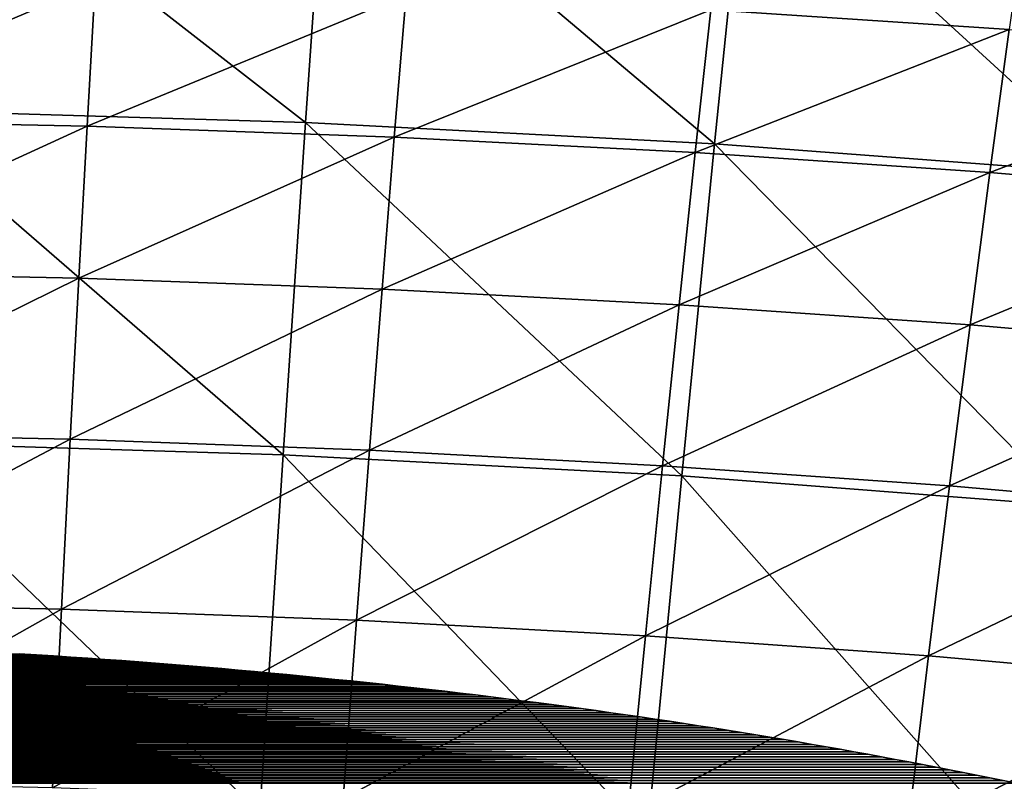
# Model space of a CAD drawing. Header units: millimetres. Extents: x -300 to 300, y -500 to 500.
# Tile 885 of 988: x 15 to 41, y 436 to 456. Entities that reach past the tile are written whole.
import ezdxf

# ---------------------------------------------------------------- set-up
doc = ezdxf.new("R2010")
doc.units = ezdxf.units.MM
doc.header["$LTSCALE"] = 81.481481
for name, color, linetype in [('19', 7, 'CONTINUOUS'), ('2', 7, 'CONTINUOUS'), ('21', 7, 'CONTINUOUS'), ('5', 7, 'CONTINUOUS'), ('6', 7, 'CONTINUOUS')]:
    doc.layers.add(name, color=color, linetype=linetype)

msp = doc.modelspace()

# ---------------------------------------------------------------- linework, layer by layer
at = {"layer": '19', "color": 7, "linetype": 'CONTINUOUS'}
for points in [[(22.361, 453.505, 51.008), (11.613, 461.863, 47.75), (11.328, 453.836, 51.03), (22.361, 453.505, 51.008)], [(22.921, 461.532, 47.729), (11.613, 461.863, 47.75), (22.361, 453.505, 51.008), (22.921, 461.532, 47.729)], [(33.101, 452.947, 50.973), (22.921, 461.532, 47.729), (22.361, 453.505, 51.008), (33.101, 452.947, 50.973)], [(33.927, 460.974, 47.695), (22.921, 461.532, 47.729), (33.101, 452.947, 50.973), (33.927, 460.974, 47.695)], [(43.553, 452.157, 50.925), (33.927, 460.974, 47.695), (33.101, 452.947, 50.973), (43.553, 452.157, 50.925)], [(44.635, 460.184, 47.648), (33.927, 460.974, 47.695), (43.553, 452.157, 50.925), (44.635, 460.184, 47.648)], [(21.776, 444.788, 54.038), (11.328, 453.836, 51.03), (11.03, 445.118, 54.06), (21.776, 444.788, 54.038)], [(22.361, 453.505, 51.008), (11.328, 453.836, 51.03), (21.776, 444.788, 54.038), (22.361, 453.505, 51.008)], [(32.239, 444.231, 54.002), (22.361, 453.505, 51.008), (21.776, 444.788, 54.038), (32.239, 444.231, 54.002)], [(33.101, 452.947, 50.973), (22.361, 453.505, 51.008), (32.239, 444.231, 54.002), (33.101, 452.947, 50.973)], [(42.424, 443.444, 53.953), (33.101, 452.947, 50.973), (32.239, 444.231, 54.002), (42.424, 443.444, 53.953)], [(43.553, 452.157, 50.925), (33.101, 452.947, 50.973), (42.424, 443.444, 53.953), (43.553, 452.157, 50.925)], [(21.168, 435.399, 56.828), (11.03, 445.118, 54.06), (10.721, 435.727, 56.85), (21.168, 435.399, 56.828)], [(21.776, 444.788, 54.038), (11.03, 445.118, 54.06), (21.168, 435.399, 56.828), (21.776, 444.788, 54.038)], [(31.342, 434.846, 56.792), (21.776, 444.788, 54.038), (21.168, 435.399, 56.828), (31.342, 434.846, 56.792)], [(32.239, 444.231, 54.002), (21.776, 444.788, 54.038), (31.342, 434.846, 56.792), (32.239, 444.231, 54.002)], [(41.248, 434.065, 56.742), (32.239, 444.231, 54.002), (31.342, 434.846, 56.792), (41.248, 434.065, 56.742)], [(42.424, 443.444, 53.953), (32.239, 444.231, 54.002), (41.248, 434.065, 56.742), (42.424, 443.444, 53.953)]]:
    msp.add_3dface(points, dxfattribs=at)
at = {"layer": '2', "color": 7, "linetype": 'CONTINUOUS'}
for points in [[(14.842, 439.564, 16), (15.297, 439.536, 16), (14.842, 439.564, 11), (14.842, 439.564, 16)], [(14.842, 439.564, 11), (15.297, 439.536, 16), (15.297, 439.536, 11), (14.842, 439.564, 11)], [(15.297, 439.536, 16), (15.75, 439.507, 16), (15.297, 439.536, 11), (15.297, 439.536, 16)], [(15.297, 439.536, 11), (15.75, 439.507, 16), (15.75, 439.507, 11), (15.297, 439.536, 11)], [(15.75, 439.507, 16), (16.201, 439.477, 16), (15.75, 439.507, 11), (15.75, 439.507, 16)], [(15.75, 439.507, 11), (16.201, 439.477, 16), (16.201, 439.477, 11), (15.75, 439.507, 11)], [(16.201, 439.477, 16), (16.65, 439.446, 16), (16.201, 439.477, 11), (16.201, 439.477, 16)], [(16.201, 439.477, 11), (16.65, 439.446, 16), (16.65, 439.446, 11), (16.201, 439.477, 11)], [(16.65, 439.446, 16), (17.097, 439.415, 16), (16.65, 439.446, 11), (16.65, 439.446, 16)], [(16.65, 439.446, 11), (17.097, 439.415, 16), (17.097, 439.415, 11), (16.65, 439.446, 11)], [(17.097, 439.415, 16), (17.542, 439.383, 16), (17.097, 439.415, 11), (17.097, 439.415, 16)], [(17.097, 439.415, 11), (17.542, 439.383, 16), (17.542, 439.383, 11), (17.097, 439.415, 11)], [(17.542, 439.383, 16), (17.984, 439.35, 16), (17.542, 439.383, 11), (17.542, 439.383, 16)], [(17.542, 439.383, 11), (17.984, 439.35, 16), (17.984, 439.35, 11), (17.542, 439.383, 11)], [(17.984, 439.35, 16), (18.425, 439.316, 16), (17.984, 439.35, 11), (17.984, 439.35, 16)], [(17.984, 439.35, 11), (18.425, 439.316, 16), (18.424, 439.316, 11), (17.984, 439.35, 11)], [(18.425, 439.316, 16), (18.863, 439.281, 16), (18.424, 439.316, 11), (18.425, 439.316, 16)], [(18.424, 439.316, 11), (18.863, 439.281, 16), (18.863, 439.281, 11), (18.424, 439.316, 11)], [(18.863, 439.281, 16), (19.299, 439.246, 16), (18.863, 439.281, 11), (18.863, 439.281, 16)], [(18.863, 439.281, 11), (19.299, 439.246, 16), (19.299, 439.246, 11), (18.863, 439.281, 11)], [(19.299, 439.246, 16), (19.733, 439.21, 16), (19.299, 439.246, 11), (19.299, 439.246, 16)], [(19.299, 439.246, 11), (19.733, 439.21, 16), (19.734, 439.21, 11), (19.299, 439.246, 11)], [(19.733, 439.21, 16), (20.165, 439.173, 16), (19.734, 439.21, 11), (19.733, 439.21, 16)], [(19.734, 439.21, 11), (20.165, 439.173, 16), (20.166, 439.173, 11), (19.734, 439.21, 11)], [(20.165, 439.173, 16), (20.595, 439.135, 16), (20.166, 439.173, 11), (20.165, 439.173, 16)], [(20.166, 439.173, 11), (20.595, 439.135, 16), (20.596, 439.135, 11), (20.166, 439.173, 11)], [(20.595, 439.135, 16), (21.024, 439.097, 16), (20.596, 439.135, 11), (20.595, 439.135, 16)], [(20.596, 439.135, 11), (21.024, 439.097, 16), (21.024, 439.097, 11), (20.596, 439.135, 11)], [(21.024, 439.097, 16), (21.45, 439.057, 16), (21.024, 439.097, 11), (21.024, 439.097, 16)], [(21.024, 439.097, 11), (21.45, 439.057, 16), (21.451, 439.057, 11), (21.024, 439.097, 11)], [(21.45, 439.057, 16), (21.874, 439.018, 16), (21.451, 439.057, 11), (21.45, 439.057, 16)], [(21.451, 439.057, 11), (21.874, 439.018, 16), (21.875, 439.017, 11), (21.451, 439.057, 11)], [(21.874, 439.018, 16), (22.297, 438.977, 16), (21.875, 439.017, 11), (21.874, 439.018, 16)], [(21.875, 439.017, 11), (22.297, 438.977, 16), (22.297, 438.977, 11), (21.875, 439.017, 11)], [(22.297, 438.977, 16), (22.717, 438.936, 16), (22.297, 438.977, 11), (22.297, 438.977, 16)], [(22.297, 438.977, 11), (22.717, 438.936, 16), (22.718, 438.935, 11), (22.297, 438.977, 11)], [(22.717, 438.936, 16), (23.136, 438.893, 16), (22.718, 438.935, 11), (22.717, 438.936, 16)], [(22.718, 438.935, 11), (23.136, 438.893, 16), (23.137, 438.893, 11), (22.718, 438.935, 11)], [(23.136, 438.893, 16), (23.553, 438.851, 16), (23.137, 438.893, 11), (23.136, 438.893, 16)], [(23.137, 438.893, 11), (23.553, 438.851, 16), (23.554, 438.851, 11), (23.137, 438.893, 11)], [(23.553, 438.851, 16), (23.969, 438.807, 16), (23.554, 438.851, 11), (23.553, 438.851, 16)], [(23.554, 438.851, 11), (23.969, 438.807, 16), (23.969, 438.807, 11), (23.554, 438.851, 11)], [(23.969, 438.807, 16), (24.382, 438.763, 16), (23.969, 438.807, 11), (23.969, 438.807, 16)], [(23.969, 438.807, 11), (24.382, 438.763, 16), (24.383, 438.763, 11), (23.969, 438.807, 11)], [(24.382, 438.763, 16), (24.794, 438.718, 16), (24.383, 438.763, 11), (24.382, 438.763, 16)], [(24.383, 438.763, 11), (24.794, 438.718, 16), (24.794, 438.718, 11), (24.383, 438.763, 11)], [(24.794, 438.718, 16), (25.204, 438.672, 16), (24.794, 438.718, 11), (24.794, 438.718, 16)], [(24.794, 438.718, 11), (25.204, 438.672, 16), (25.204, 438.672, 11), (24.794, 438.718, 11)], [(25.204, 438.672, 16), (25.612, 438.626, 16), (25.204, 438.672, 11), (25.204, 438.672, 16)], [(25.204, 438.672, 11), (25.612, 438.626, 16), (25.612, 438.626, 11), (25.204, 438.672, 11)], [(25.612, 438.626, 16), (26.019, 438.579, 16), (25.612, 438.626, 11), (25.612, 438.626, 16)], [(25.612, 438.626, 11), (26.019, 438.579, 16), (26.019, 438.579, 11), (25.612, 438.626, 11)], [(26.019, 438.579, 16), (26.424, 438.531, 16), (26.019, 438.579, 11), (26.019, 438.579, 16)], [(26.019, 438.579, 11), (26.424, 438.531, 16), (26.424, 438.531, 11), (26.019, 438.579, 11)], [(26.424, 438.531, 16), (26.827, 438.482, 16), (26.424, 438.531, 11), (26.424, 438.531, 16)], [(26.424, 438.531, 11), (26.827, 438.482, 16), (26.827, 438.482, 11), (26.424, 438.531, 11)], [(26.827, 438.482, 16), (27.228, 438.433, 16), (26.827, 438.482, 11), (26.827, 438.482, 16)], [(26.827, 438.482, 11), (27.228, 438.433, 16), (27.228, 438.433, 11), (26.827, 438.482, 11)], [(27.228, 438.433, 16), (27.628, 438.383, 16), (27.228, 438.433, 11), (27.228, 438.433, 16)], [(27.228, 438.433, 11), (27.628, 438.383, 16), (27.628, 438.383, 11), (27.228, 438.433, 11)], [(27.628, 438.383, 16), (28.026, 438.333, 16), (27.628, 438.383, 11), (27.628, 438.383, 16)], [(27.628, 438.383, 11), (28.026, 438.333, 16), (28.026, 438.333, 11), (27.628, 438.383, 11)], [(28.026, 438.333, 16), (28.422, 438.282, 16), (28.026, 438.333, 11), (28.026, 438.333, 16)], [(28.026, 438.333, 11), (28.422, 438.282, 16), (28.423, 438.282, 11), (28.026, 438.333, 11)], [(28.422, 438.282, 16), (28.817, 438.23, 16), (28.423, 438.282, 11), (28.422, 438.282, 16)], [(28.423, 438.282, 11), (28.817, 438.23, 16), (28.818, 438.23, 11), (28.423, 438.282, 11)], [(28.817, 438.23, 16), (29.21, 438.178, 16), (28.818, 438.23, 11), (28.817, 438.23, 16)], [(28.818, 438.23, 11), (29.21, 438.178, 16), (29.211, 438.177, 11), (28.818, 438.23, 11)], [(29.21, 438.178, 16), (29.601, 438.124, 16), (29.211, 438.177, 11), (29.21, 438.178, 16)], [(29.211, 438.177, 11), (29.601, 438.124, 16), (29.603, 438.124, 11), (29.211, 438.177, 11)], [(29.601, 438.124, 16), (29.992, 438.071, 16), (29.603, 438.124, 11), (29.601, 438.124, 16)], [(29.603, 438.124, 11), (29.992, 438.071, 16), (29.993, 438.07, 11), (29.603, 438.124, 11)], [(29.992, 438.071, 16), (30.38, 438.016, 16), (29.993, 438.07, 11), (29.992, 438.071, 16)], [(29.993, 438.07, 11), (30.38, 438.016, 16), (30.381, 438.016, 11), (29.993, 438.07, 11)], [(30.38, 438.016, 16), (30.767, 437.961, 16), (30.381, 438.016, 11), (30.38, 438.016, 16)], [(30.381, 438.016, 11), (30.767, 437.961, 16), (30.768, 437.961, 11), (30.381, 438.016, 11)], [(30.767, 437.961, 16), (31.153, 437.905, 16), (30.768, 437.961, 11), (30.767, 437.961, 16)], [(30.768, 437.961, 11), (31.153, 437.905, 16), (31.153, 437.905, 11), (30.768, 437.961, 11)], [(31.153, 437.905, 16), (31.537, 437.849, 16), (31.153, 437.905, 11), (31.153, 437.905, 16)], [(31.153, 437.905, 11), (31.537, 437.849, 16), (31.537, 437.849, 11), (31.153, 437.905, 11)], [(31.537, 437.849, 16), (31.919, 437.792, 16), (31.537, 437.849, 11), (31.537, 437.849, 16)], [(31.537, 437.849, 11), (31.919, 437.792, 16), (31.919, 437.792, 11), (31.537, 437.849, 11)], [(31.919, 437.792, 16), (32.3, 437.734, 16), (31.919, 437.792, 11), (31.919, 437.792, 16)], [(31.919, 437.792, 11), (32.3, 437.734, 16), (32.301, 437.734, 11), (31.919, 437.792, 11)], [(32.3, 437.734, 16), (32.68, 437.676, 16), (32.301, 437.734, 11), (32.3, 437.734, 16)], [(32.301, 437.734, 11), (32.68, 437.676, 16), (32.68, 437.675, 11), (32.301, 437.734, 11)], [(32.68, 437.676, 16), (33.058, 437.617, 16), (32.68, 437.675, 11), (32.68, 437.676, 16)], [(32.68, 437.675, 11), (33.058, 437.617, 16), (33.058, 437.616, 11), (32.68, 437.675, 11)], [(33.058, 437.617, 16), (33.434, 437.557, 16), (33.058, 437.616, 11), (33.058, 437.617, 16)], [(33.058, 437.616, 11), (33.434, 437.557, 16), (33.435, 437.557, 11), (33.058, 437.616, 11)], [(33.434, 437.557, 16), (33.81, 437.497, 16), (33.435, 437.557, 11), (33.434, 437.557, 16)], [(33.435, 437.557, 11), (33.81, 437.497, 16), (33.81, 437.497, 11), (33.435, 437.557, 11)], [(33.81, 437.497, 16), (34.184, 437.436, 16), (33.81, 437.497, 11), (33.81, 437.497, 16)], [(33.81, 437.497, 11), (34.184, 437.436, 16), (34.184, 437.436, 11), (33.81, 437.497, 11)], [(34.184, 437.436, 16), (34.556, 437.374, 16), (34.184, 437.436, 11), (34.184, 437.436, 16)], [(34.184, 437.436, 11), (34.556, 437.374, 16), (34.556, 437.374, 11), (34.184, 437.436, 11)], [(34.556, 437.374, 16), (34.927, 437.312, 16), (34.556, 437.374, 11), (34.556, 437.374, 16)], [(34.556, 437.374, 11), (34.927, 437.312, 16), (34.927, 437.312, 11), (34.556, 437.374, 11)], [(34.927, 437.312, 16), (35.296, 437.249, 16), (34.927, 437.312, 11), (34.927, 437.312, 16)], [(34.927, 437.312, 11), (35.296, 437.249, 16), (35.297, 437.249, 11), (34.927, 437.312, 11)], [(35.296, 437.249, 16), (35.664, 437.186, 16), (35.297, 437.249, 11), (35.296, 437.249, 16)], [(35.297, 437.249, 11), (35.664, 437.186, 16), (35.665, 437.186, 11), (35.297, 437.249, 11)], [(35.664, 437.186, 16), (36.031, 437.122, 16), (35.665, 437.186, 11), (35.664, 437.186, 16)], [(35.665, 437.186, 11), (36.031, 437.122, 16), (36.032, 437.122, 11), (35.665, 437.186, 11)], [(36.031, 437.122, 16), (36.397, 437.058, 16), (36.032, 437.122, 11), (36.031, 437.122, 16)], [(36.032, 437.122, 11), (36.397, 437.058, 16), (36.397, 437.058, 11), (36.032, 437.122, 11)], [(36.397, 437.058, 16), (36.761, 436.992, 16), (36.397, 437.058, 11), (36.397, 437.058, 16)], [(36.397, 437.058, 11), (36.761, 436.992, 16), (36.761, 436.992, 11), (36.397, 437.058, 11)], [(36.761, 436.992, 16), (37.123, 436.927, 16), (36.761, 436.992, 11), (36.761, 436.992, 16)], [(36.761, 436.992, 11), (37.123, 436.927, 16), (37.124, 436.927, 11), (36.761, 436.992, 11)], [(37.123, 436.927, 16), (37.484, 436.86, 16), (37.124, 436.927, 11), (37.123, 436.927, 16)], [(37.124, 436.927, 11), (37.484, 436.86, 16), (37.485, 436.86, 11), (37.124, 436.927, 11)], [(37.484, 436.86, 16), (37.844, 436.793, 16), (37.485, 436.86, 11), (37.484, 436.86, 16)], [(37.485, 436.86, 11), (37.844, 436.793, 16), (37.845, 436.793, 11), (37.485, 436.86, 11)], [(37.844, 436.793, 16), (38.203, 436.726, 16), (37.845, 436.793, 11), (37.844, 436.793, 16)], [(37.845, 436.793, 11), (38.203, 436.726, 16), (38.203, 436.726, 11), (37.845, 436.793, 11)], [(38.203, 436.726, 16), (38.56, 436.658, 16), (38.203, 436.726, 11), (38.203, 436.726, 16)], [(38.203, 436.726, 11), (38.56, 436.658, 16), (38.56, 436.658, 11), (38.203, 436.726, 11)], [(38.56, 436.658, 16), (38.917, 436.589, 16), (38.56, 436.658, 11), (38.56, 436.658, 16)], [(38.56, 436.658, 11), (38.917, 436.589, 16), (38.917, 436.589, 11), (38.56, 436.658, 11)], [(38.917, 436.589, 16), (39.271, 436.52, 16), (38.917, 436.589, 11), (38.917, 436.589, 16)], [(38.917, 436.589, 11), (39.271, 436.52, 16), (39.272, 436.52, 11), (38.917, 436.589, 11)], [(39.271, 436.52, 16), (39.625, 436.45, 16), (39.272, 436.52, 11), (39.271, 436.52, 16)], [(39.272, 436.52, 11), (39.625, 436.45, 16), (39.625, 436.45, 11), (39.272, 436.52, 11)], [(39.625, 436.45, 16), (39.977, 436.379, 16), (39.625, 436.45, 11), (39.625, 436.45, 16)], [(39.625, 436.45, 11), (39.977, 436.379, 16), (39.977, 436.379, 11), (39.625, 436.45, 11)], [(39.977, 436.379, 16), (40.329, 436.308, 16), (39.977, 436.379, 11), (39.977, 436.379, 16)], [(39.977, 436.379, 11), (40.329, 436.308, 16), (40.328, 436.308, 11), (39.977, 436.379, 11)], [(40.329, 436.308, 16), (40.678, 436.237, 16), (40.328, 436.308, 11), (40.329, 436.308, 16)], [(40.328, 436.308, 11), (40.678, 436.237, 16), (40.679, 436.237, 11), (40.328, 436.308, 11)], [(40.678, 436.237, 16), (41.027, 436.165, 16), (40.679, 436.237, 11), (40.678, 436.237, 16)], [(40.679, 436.237, 11), (41.027, 436.165, 16), (41.027, 436.165, 11), (40.679, 436.237, 11)]]:
    msp.add_3dface(points, dxfattribs=at)
at = {"layer": '21', "color": 7, "linetype": 'CONTINUOUS'}
for points in [[(40.84, 455.944, 33.258), (33.008, 456.465, 33.297), (41.332, 459.449, 31.566), (40.84, 455.944, 33.258)], [(16.843, 457.152, 33.352), (8.398, 453.576, 35.013), (8.507, 457.321, 33.366), (16.843, 457.152, 33.352)], [(16.63, 453.406, 35), (8.398, 453.576, 35.013), (16.843, 457.152, 33.352), (16.63, 453.406, 35)], [(25.009, 456.868, 33.329), (16.63, 453.406, 35), (16.843, 457.152, 33.352), (25.009, 456.868, 33.329)], [(24.695, 453.12, 34.977), (16.63, 453.406, 35), (25.009, 456.868, 33.329), (24.695, 453.12, 34.977)], [(33.008, 456.465, 33.297), (24.695, 453.12, 34.977), (25.009, 456.868, 33.329), (33.008, 456.465, 33.297)], [(32.595, 452.716, 34.947), (24.695, 453.12, 34.977), (33.008, 456.465, 33.297), (32.595, 452.716, 34.947)], [(40.84, 455.944, 33.258), (32.595, 452.716, 34.947), (33.008, 456.465, 33.297), (40.84, 455.944, 33.258)], [(40.332, 452.192, 34.908), (32.595, 452.716, 34.947), (40.84, 455.944, 33.258), (40.332, 452.192, 34.908)], [(48.506, 455.3, 33.21), (40.332, 452.192, 34.908), (40.84, 455.944, 33.258), (48.506, 455.3, 33.21)], [(47.906, 451.545, 34.861), (40.332, 452.192, 34.908), (48.506, 455.3, 33.21), (47.906, 451.545, 34.861)], [(16.63, 453.406, 35), (8.287, 449.589, 36.617), (8.398, 453.576, 35.013), (16.63, 453.406, 35)], [(16.411, 449.418, 36.604), (8.287, 449.589, 36.617), (16.63, 453.406, 35), (16.411, 449.418, 36.604)], [(24.695, 453.12, 34.977), (16.411, 449.418, 36.604), (16.63, 453.406, 35), (24.695, 453.12, 34.977)], [(24.372, 449.131, 36.582), (16.411, 449.418, 36.604), (24.695, 453.12, 34.977), (24.372, 449.131, 36.582)], [(32.595, 452.716, 34.947), (24.372, 449.131, 36.582), (24.695, 453.12, 34.977), (32.595, 452.716, 34.947)], [(32.171, 448.725, 36.551), (24.372, 449.131, 36.582), (32.595, 452.716, 34.947), (32.171, 448.725, 36.551)], [(40.332, 452.192, 34.908), (32.171, 448.725, 36.551), (32.595, 452.716, 34.947), (40.332, 452.192, 34.908)], [(39.81, 448.199, 36.513), (32.171, 448.725, 36.551), (40.332, 452.192, 34.908), (39.81, 448.199, 36.513)], [(47.906, 451.545, 34.861), (39.81, 448.199, 36.513), (40.332, 452.192, 34.908), (47.906, 451.545, 34.861)], [(47.289, 447.551, 36.467), (39.81, 448.199, 36.513), (47.906, 451.545, 34.861), (47.289, 447.551, 36.467)], [(16.411, 449.418, 36.604), (8.174, 445.363, 38.173), (8.287, 449.589, 36.617), (16.411, 449.418, 36.604)], [(16.186, 445.192, 38.16), (8.174, 445.363, 38.173), (16.411, 449.418, 36.604), (16.186, 445.192, 38.16)], [(24.372, 449.131, 36.582), (16.186, 445.192, 38.16), (16.411, 449.418, 36.604), (24.372, 449.131, 36.582)], [(24.04, 444.904, 38.138), (16.186, 445.192, 38.16), (24.372, 449.131, 36.582), (24.04, 444.904, 38.138)], [(32.171, 448.725, 36.551), (24.04, 444.904, 38.138), (24.372, 449.131, 36.582), (32.171, 448.725, 36.551)], [(31.735, 444.497, 38.108), (24.04, 444.904, 38.138), (32.171, 448.725, 36.551), (31.735, 444.497, 38.108)], [(39.81, 448.199, 36.513), (31.735, 444.497, 38.108), (32.171, 448.725, 36.551), (39.81, 448.199, 36.513)], [(39.273, 443.97, 38.071), (31.735, 444.497, 38.108), (39.81, 448.199, 36.513), (39.273, 443.97, 38.071)], [(47.289, 447.551, 36.467), (39.273, 443.97, 38.071), (39.81, 448.199, 36.513), (47.289, 447.551, 36.467)], [(46.654, 443.321, 38.025), (39.273, 443.97, 38.071), (47.289, 447.551, 36.467), (46.654, 443.321, 38.025)], [(16.186, 445.192, 38.16), (8.057, 440.904, 39.678), (8.174, 445.363, 38.173), (16.186, 445.192, 38.16)], [(15.956, 440.732, 39.665), (8.057, 440.904, 39.678), (16.186, 445.192, 38.16), (15.956, 440.732, 39.665)], [(24.04, 444.904, 38.138), (15.956, 440.732, 39.665), (16.186, 445.192, 38.16), (24.04, 444.904, 38.138)], [(23.7, 440.444, 39.643), (15.956, 440.732, 39.665), (24.04, 444.904, 38.138), (23.7, 440.444, 39.643)], [(31.735, 444.497, 38.108), (23.7, 440.444, 39.643), (24.04, 444.904, 38.138), (31.735, 444.497, 38.108)], [(31.288, 440.037, 39.614), (23.7, 440.444, 39.643), (31.735, 444.497, 38.108), (31.288, 440.037, 39.614)], [(39.273, 443.97, 38.071), (31.288, 440.037, 39.614), (31.735, 444.497, 38.108), (39.273, 443.97, 38.071)], [(38.721, 439.51, 39.577), (31.288, 440.037, 39.614), (39.273, 443.97, 38.071), (38.721, 439.51, 39.577)], [(46.654, 443.321, 38.025), (38.721, 439.51, 39.577), (39.273, 443.97, 38.071), (46.654, 443.321, 38.025)], [(46.002, 438.86, 39.532), (38.721, 439.51, 39.577), (46.654, 443.321, 38.025), (46.002, 438.86, 39.532)], [(15.956, 440.732, 39.665), (7.937, 436.217, 41.129), (8.057, 440.904, 39.678), (15.956, 440.732, 39.665)], [(15.721, 436.045, 41.116), (7.937, 436.217, 41.129), (15.956, 440.732, 39.665), (15.721, 436.045, 41.116)], [(23.7, 440.444, 39.643), (15.721, 436.045, 41.116), (15.956, 440.732, 39.665), (23.7, 440.444, 39.643)], [(23.351, 435.757, 41.094), (15.721, 436.045, 41.116), (23.7, 440.444, 39.643), (23.351, 435.757, 41.094)], [(31.288, 440.037, 39.614), (23.351, 435.757, 41.094), (23.7, 440.444, 39.643), (31.288, 440.037, 39.614)], [(30.829, 435.35, 41.065), (23.351, 435.757, 41.094), (31.288, 440.037, 39.614), (30.829, 435.35, 41.065)], [(38.721, 439.51, 39.577), (30.829, 435.35, 41.065), (31.288, 440.037, 39.614), (38.721, 439.51, 39.577)], [(38.156, 434.823, 41.028), (30.829, 435.35, 41.065), (38.721, 439.51, 39.577), (38.156, 434.823, 41.028)], [(46.002, 438.86, 39.532), (38.156, 434.823, 41.028), (38.721, 439.51, 39.577), (46.002, 438.86, 39.532)], [(45.333, 434.173, 40.984), (38.156, 434.823, 41.028), (46.002, 438.86, 39.532), (45.333, 434.173, 40.984)]]:
    msp.add_3dface(points, dxfattribs=at)
at = {"layer": '5', "color": 7, "linetype": 'CONTINUOUS'}
for points in [[(17.097, 439.415, 11), (-17.097, 439.415, 11), (-16.65, 439.446, 11), (17.097, 439.415, 11)], [(16.65, 439.446, 11), (-16.65, 439.446, 11), (-16.201, 439.477, 11), (16.65, 439.446, 11)], [(16.65, 439.446, 11), (17.097, 439.415, 11), (-16.65, 439.446, 11), (16.65, 439.446, 11)], [(16.201, 439.477, 11), (-16.201, 439.477, 11), (-15.75, 439.507, 11), (16.201, 439.477, 11)], [(16.201, 439.477, 11), (16.65, 439.446, 11), (-16.201, 439.477, 11), (16.201, 439.477, 11)], [(15.75, 439.507, 11), (-15.75, 439.507, 11), (-15.297, 439.536, 11), (15.75, 439.507, 11)], [(15.75, 439.507, 11), (16.201, 439.477, 11), (-15.75, 439.507, 11), (15.75, 439.507, 11)], [(15.297, 439.536, 11), (-15.297, 439.536, 11), (-14.842, 439.564, 11), (15.297, 439.536, 11)], [(15.297, 439.536, 11), (15.75, 439.507, 11), (-15.297, 439.536, 11), (15.297, 439.536, 11)], [(14.842, 439.564, 11), (15.297, 439.536, 11), (-14.842, 439.564, 11), (14.842, 439.564, 11)], [(20.166, 439.173, 11), (-20.165, 439.173, 11), (-19.733, 439.21, 11), (20.166, 439.173, 11)], [(19.734, 439.21, 11), (-19.733, 439.21, 11), (-19.299, 439.246, 11), (19.734, 439.21, 11)], [(19.734, 439.21, 11), (20.166, 439.173, 11), (-19.733, 439.21, 11), (19.734, 439.21, 11)], [(19.299, 439.246, 11), (-19.299, 439.246, 11), (-18.863, 439.281, 11), (19.299, 439.246, 11)], [(19.299, 439.246, 11), (19.734, 439.21, 11), (-19.299, 439.246, 11), (19.299, 439.246, 11)], [(18.863, 439.281, 11), (-18.863, 439.281, 11), (-18.425, 439.316, 11), (18.863, 439.281, 11)], [(18.863, 439.281, 11), (19.299, 439.246, 11), (-18.863, 439.281, 11), (18.863, 439.281, 11)], [(18.424, 439.316, 11), (-18.425, 439.316, 11), (-17.984, 439.35, 11), (18.424, 439.316, 11)], [(18.424, 439.316, 11), (18.863, 439.281, 11), (-18.425, 439.316, 11), (18.424, 439.316, 11)], [(17.984, 439.35, 11), (-17.984, 439.35, 11), (-17.542, 439.383, 11), (17.984, 439.35, 11)], [(17.984, 439.35, 11), (18.424, 439.316, 11), (-17.984, 439.35, 11), (17.984, 439.35, 11)], [(17.542, 439.383, 11), (-17.542, 439.383, 11), (-17.097, 439.415, 11), (17.542, 439.383, 11)], [(17.542, 439.383, 11), (17.984, 439.35, 11), (-17.542, 439.383, 11), (17.542, 439.383, 11)], [(17.097, 439.415, 11), (17.542, 439.383, 11), (-17.097, 439.415, 11), (17.097, 439.415, 11)], [(23.137, 438.893, 11), (-23.136, 438.893, 11), (-22.717, 438.936, 11), (23.137, 438.893, 11)], [(22.718, 438.935, 11), (-22.717, 438.936, 11), (-22.297, 438.977, 11), (22.718, 438.935, 11)], [(22.718, 438.935, 11), (23.137, 438.893, 11), (-22.717, 438.936, 11), (22.718, 438.935, 11)], [(22.297, 438.977, 11), (-22.297, 438.977, 11), (-21.874, 439.018, 11), (22.297, 438.977, 11)], [(22.297, 438.977, 11), (22.718, 438.935, 11), (-22.297, 438.977, 11), (22.297, 438.977, 11)], [(21.875, 439.017, 11), (-21.874, 439.018, 11), (-21.45, 439.057, 11), (21.875, 439.017, 11)], [(21.875, 439.017, 11), (22.297, 438.977, 11), (-21.874, 439.018, 11), (21.875, 439.017, 11)], [(21.451, 439.057, 11), (-21.45, 439.057, 11), (-21.024, 439.097, 11), (21.451, 439.057, 11)], [(21.451, 439.057, 11), (21.875, 439.017, 11), (-21.45, 439.057, 11), (21.451, 439.057, 11)], [(21.024, 439.097, 11), (-21.024, 439.097, 11), (-20.595, 439.135, 11), (21.024, 439.097, 11)], [(21.024, 439.097, 11), (21.451, 439.057, 11), (-21.024, 439.097, 11), (21.024, 439.097, 11)], [(20.596, 439.135, 11), (-20.595, 439.135, 11), (-20.165, 439.173, 11), (20.596, 439.135, 11)], [(20.596, 439.135, 11), (21.024, 439.097, 11), (-20.595, 439.135, 11), (20.596, 439.135, 11)], [(20.166, 439.173, 11), (20.596, 439.135, 11), (-20.165, 439.173, 11), (20.166, 439.173, 11)], [(25.612, 438.626, 11), (-25.612, 438.626, 11), (-25.204, 438.672, 11), (25.612, 438.626, 11)], [(25.204, 438.672, 11), (-25.204, 438.672, 11), (-24.794, 438.718, 11), (25.204, 438.672, 11)], [(25.204, 438.672, 11), (25.612, 438.626, 11), (-25.204, 438.672, 11), (25.204, 438.672, 11)], [(24.794, 438.718, 11), (-24.794, 438.718, 11), (-24.382, 438.763, 11), (24.794, 438.718, 11)], [(24.794, 438.718, 11), (25.204, 438.672, 11), (-24.794, 438.718, 11), (24.794, 438.718, 11)], [(24.383, 438.763, 11), (-24.382, 438.763, 11), (-23.969, 438.807, 11), (24.383, 438.763, 11)], [(24.383, 438.763, 11), (24.794, 438.718, 11), (-24.382, 438.763, 11), (24.383, 438.763, 11)], [(23.969, 438.807, 11), (-23.969, 438.807, 11), (-23.553, 438.851, 11), (23.969, 438.807, 11)], [(23.969, 438.807, 11), (24.383, 438.763, 11), (-23.969, 438.807, 11), (23.969, 438.807, 11)], [(23.554, 438.851, 11), (-23.553, 438.851, 11), (-23.136, 438.893, 11), (23.554, 438.851, 11)], [(23.554, 438.851, 11), (23.969, 438.807, 11), (-23.553, 438.851, 11), (23.554, 438.851, 11)], [(23.137, 438.893, 11), (23.554, 438.851, 11), (-23.136, 438.893, 11), (23.137, 438.893, 11)], [(27.628, 438.383, 11), (-27.628, 438.383, 11), (-27.228, 438.433, 11), (27.628, 438.383, 11)], [(27.228, 438.433, 11), (-27.228, 438.433, 11), (-26.827, 438.482, 11), (27.228, 438.433, 11)], [(27.228, 438.433, 11), (27.628, 438.383, 11), (-27.228, 438.433, 11), (27.228, 438.433, 11)], [(26.827, 438.482, 11), (-26.827, 438.482, 11), (-26.424, 438.531, 11), (26.827, 438.482, 11)], [(26.827, 438.482, 11), (27.228, 438.433, 11), (-26.827, 438.482, 11), (26.827, 438.482, 11)], [(26.424, 438.531, 11), (-26.424, 438.531, 11), (-26.019, 438.579, 11), (26.424, 438.531, 11)], [(26.424, 438.531, 11), (26.827, 438.482, 11), (-26.424, 438.531, 11), (26.424, 438.531, 11)], [(26.019, 438.579, 11), (-26.019, 438.579, 11), (-25.612, 438.626, 11), (26.019, 438.579, 11)], [(26.019, 438.579, 11), (26.424, 438.531, 11), (-26.019, 438.579, 11), (26.019, 438.579, 11)], [(25.612, 438.626, 11), (26.019, 438.579, 11), (-25.612, 438.626, 11), (25.612, 438.626, 11)], [(29.603, 438.124, 11), (-29.601, 438.124, 11), (-29.21, 438.178, 11), (29.603, 438.124, 11)], [(29.211, 438.177, 11), (-29.21, 438.178, 11), (-28.817, 438.23, 11), (29.211, 438.177, 11)], [(29.211, 438.177, 11), (29.603, 438.124, 11), (-29.21, 438.178, 11), (29.211, 438.177, 11)], [(28.818, 438.23, 11), (-28.817, 438.23, 11), (-28.422, 438.282, 11), (28.818, 438.23, 11)], [(28.818, 438.23, 11), (29.211, 438.177, 11), (-28.817, 438.23, 11), (28.818, 438.23, 11)], [(28.423, 438.282, 11), (-28.422, 438.282, 11), (-28.026, 438.333, 11), (28.423, 438.282, 11)], [(28.423, 438.282, 11), (28.818, 438.23, 11), (-28.422, 438.282, 11), (28.423, 438.282, 11)], [(28.026, 438.333, 11), (-28.026, 438.333, 11), (-27.628, 438.383, 11), (28.026, 438.333, 11)], [(28.026, 438.333, 11), (28.423, 438.282, 11), (-28.026, 438.333, 11), (28.026, 438.333, 11)], [(27.628, 438.383, 11), (28.026, 438.333, 11), (-27.628, 438.383, 11), (27.628, 438.383, 11)], [(31.537, 437.849, 11), (-31.537, 437.849, 11), (-31.153, 437.905, 11), (31.537, 437.849, 11)], [(31.153, 437.905, 11), (-31.153, 437.905, 11), (-30.767, 437.961, 11), (31.153, 437.905, 11)], [(31.153, 437.905, 11), (31.537, 437.849, 11), (-31.153, 437.905, 11), (31.153, 437.905, 11)], [(30.768, 437.961, 11), (-30.767, 437.961, 11), (-30.38, 438.016, 11), (30.768, 437.961, 11)], [(30.768, 437.961, 11), (31.153, 437.905, 11), (-30.767, 437.961, 11), (30.768, 437.961, 11)], [(30.381, 438.016, 11), (-30.38, 438.016, 11), (-29.992, 438.071, 11), (30.381, 438.016, 11)], [(30.381, 438.016, 11), (30.768, 437.961, 11), (-30.38, 438.016, 11), (30.381, 438.016, 11)], [(29.993, 438.07, 11), (-29.992, 438.071, 11), (-29.601, 438.124, 11), (29.993, 438.07, 11)], [(29.993, 438.07, 11), (30.381, 438.016, 11), (-29.992, 438.071, 11), (29.993, 438.07, 11)], [(29.603, 438.124, 11), (29.993, 438.07, 11), (-29.601, 438.124, 11), (29.603, 438.124, 11)], [(33.058, 437.616, 11), (-33.058, 437.617, 11), (-32.68, 437.676, 11), (33.058, 437.616, 11)], [(32.68, 437.675, 11), (-32.68, 437.676, 11), (-32.3, 437.734, 11), (32.68, 437.675, 11)], [(32.68, 437.675, 11), (33.058, 437.616, 11), (-32.68, 437.676, 11), (32.68, 437.675, 11)], [(32.301, 437.734, 11), (-32.3, 437.734, 11), (-31.919, 437.792, 11), (32.301, 437.734, 11)], [(32.301, 437.734, 11), (32.68, 437.675, 11), (-32.3, 437.734, 11), (32.301, 437.734, 11)], [(31.919, 437.792, 11), (-31.919, 437.792, 11), (-31.537, 437.849, 11), (31.919, 437.792, 11)], [(31.919, 437.792, 11), (32.301, 437.734, 11), (-31.919, 437.792, 11), (31.919, 437.792, 11)], [(31.537, 437.849, 11), (31.919, 437.792, 11), (-31.537, 437.849, 11), (31.537, 437.849, 11)], [(34.927, 437.312, 11), (-34.927, 437.312, 11), (-34.556, 437.374, 11), (34.927, 437.312, 11)], [(34.556, 437.374, 11), (-34.556, 437.374, 11), (-34.184, 437.436, 11), (34.556, 437.374, 11)], [(34.556, 437.374, 11), (34.927, 437.312, 11), (-34.556, 437.374, 11), (34.556, 437.374, 11)], [(34.184, 437.436, 11), (-34.184, 437.436, 11), (-33.81, 437.497, 11), (34.184, 437.436, 11)], [(34.184, 437.436, 11), (34.556, 437.374, 11), (-34.184, 437.436, 11), (34.184, 437.436, 11)], [(33.81, 437.497, 11), (-33.81, 437.497, 11), (-33.434, 437.557, 11), (33.81, 437.497, 11)], [(33.81, 437.497, 11), (34.184, 437.436, 11), (-33.81, 437.497, 11), (33.81, 437.497, 11)], [(33.435, 437.557, 11), (-33.434, 437.557, 11), (-33.058, 437.617, 11), (33.435, 437.557, 11)], [(33.435, 437.557, 11), (33.81, 437.497, 11), (-33.434, 437.557, 11), (33.435, 437.557, 11)], [(33.058, 437.616, 11), (33.435, 437.557, 11), (-33.058, 437.617, 11), (33.058, 437.616, 11)], [(36.397, 437.058, 11), (-36.397, 437.058, 11), (-36.031, 437.122, 11), (36.397, 437.058, 11)], [(36.032, 437.122, 11), (-36.031, 437.122, 11), (-35.664, 437.186, 11), (36.032, 437.122, 11)], [(36.032, 437.122, 11), (36.397, 437.058, 11), (-36.031, 437.122, 11), (36.032, 437.122, 11)], [(35.665, 437.186, 11), (-35.664, 437.186, 11), (-35.296, 437.249, 11), (35.665, 437.186, 11)], [(35.665, 437.186, 11), (36.032, 437.122, 11), (-35.664, 437.186, 11), (35.665, 437.186, 11)], [(35.297, 437.249, 11), (-35.296, 437.249, 11), (-34.927, 437.312, 11), (35.297, 437.249, 11)], [(35.297, 437.249, 11), (35.665, 437.186, 11), (-35.296, 437.249, 11), (35.297, 437.249, 11)], [(34.927, 437.312, 11), (35.297, 437.249, 11), (-34.927, 437.312, 11), (34.927, 437.312, 11)], [(37.845, 436.793, 11), (-37.844, 436.793, 11), (-37.484, 436.86, 11), (37.845, 436.793, 11)], [(37.485, 436.86, 11), (-37.484, 436.86, 11), (-37.123, 436.927, 11), (37.485, 436.86, 11)], [(37.485, 436.86, 11), (37.845, 436.793, 11), (-37.484, 436.86, 11), (37.485, 436.86, 11)], [(37.124, 436.927, 11), (-37.123, 436.927, 11), (-36.761, 436.992, 11), (37.124, 436.927, 11)], [(37.124, 436.927, 11), (37.485, 436.86, 11), (-37.123, 436.927, 11), (37.124, 436.927, 11)], [(36.761, 436.992, 11), (-36.761, 436.992, 11), (-36.397, 437.058, 11), (36.761, 436.992, 11)], [(36.761, 436.992, 11), (37.124, 436.927, 11), (-36.761, 436.992, 11), (36.761, 436.992, 11)], [(36.397, 437.058, 11), (36.761, 436.992, 11), (-36.397, 437.058, 11), (36.397, 437.058, 11)], [(39.272, 436.52, 11), (-39.271, 436.52, 11), (-38.917, 436.589, 11), (39.272, 436.52, 11)], [(38.917, 436.589, 11), (-38.917, 436.589, 11), (-38.56, 436.658, 11), (38.917, 436.589, 11)], [(38.917, 436.589, 11), (39.272, 436.52, 11), (-38.917, 436.589, 11), (38.917, 436.589, 11)], [(38.56, 436.658, 11), (-38.56, 436.658, 11), (-38.203, 436.726, 11), (38.56, 436.658, 11)], [(38.56, 436.658, 11), (38.917, 436.589, 11), (-38.56, 436.658, 11), (38.56, 436.658, 11)], [(38.203, 436.726, 11), (-38.203, 436.726, 11), (-37.844, 436.793, 11), (38.203, 436.726, 11)], [(38.203, 436.726, 11), (38.56, 436.658, 11), (-38.203, 436.726, 11), (38.203, 436.726, 11)], [(37.845, 436.793, 11), (38.203, 436.726, 11), (-37.844, 436.793, 11), (37.845, 436.793, 11)], [(40.328, 436.308, 11), (-40.329, 436.308, 11), (-39.977, 436.379, 11), (40.328, 436.308, 11)], [(39.977, 436.379, 11), (-39.977, 436.379, 11), (-39.625, 436.45, 11), (39.977, 436.379, 11)], [(39.977, 436.379, 11), (40.328, 436.308, 11), (-39.977, 436.379, 11), (39.977, 436.379, 11)], [(39.625, 436.45, 11), (-39.625, 436.45, 11), (-39.271, 436.52, 11), (39.625, 436.45, 11)], [(39.625, 436.45, 11), (39.977, 436.379, 11), (-39.625, 436.45, 11), (39.625, 436.45, 11)], [(39.272, 436.52, 11), (39.625, 436.45, 11), (-39.271, 436.52, 11), (39.272, 436.52, 11)], [(41.027, 436.165, 11), (-41.027, 436.165, 11), (-40.678, 436.237, 11), (41.027, 436.165, 11)], [(40.679, 436.237, 11), (-40.678, 436.237, 11), (-40.329, 436.308, 11), (40.679, 436.237, 11)], [(40.679, 436.237, 11), (41.027, 436.165, 11), (-40.678, 436.237, 11), (40.679, 436.237, 11)], [(40.328, 436.308, 11), (40.679, 436.237, 11), (-40.329, 436.308, 11), (40.328, 436.308, 11)]]:
    msp.add_3dface(points, dxfattribs=at)
at = {"layer": '6', "color": 7, "linetype": 'CONTINUOUS'}
for points in [[(17.097, 439.415, 16), (16.65, 439.446, 16), (-17.097, 439.415, 16), (17.097, 439.415, 16)], [(16.65, 439.446, 16), (-16.65, 439.446, 16), (-17.097, 439.415, 16), (16.65, 439.446, 16)], [(16.65, 439.446, 16), (16.201, 439.477, 16), (-16.65, 439.446, 16), (16.65, 439.446, 16)], [(16.201, 439.477, 16), (-16.201, 439.477, 16), (-16.65, 439.446, 16), (16.201, 439.477, 16)], [(16.201, 439.477, 16), (15.75, 439.507, 16), (-16.201, 439.477, 16), (16.201, 439.477, 16)], [(15.75, 439.507, 16), (-15.75, 439.507, 16), (-16.201, 439.477, 16), (15.75, 439.507, 16)], [(15.75, 439.507, 16), (15.297, 439.536, 16), (-15.75, 439.507, 16), (15.75, 439.507, 16)], [(15.297, 439.536, 16), (-15.297, 439.536, 16), (-15.75, 439.507, 16), (15.297, 439.536, 16)], [(15.297, 439.536, 16), (14.842, 439.564, 16), (-15.297, 439.536, 16), (15.297, 439.536, 16)], [(20.165, 439.173, 16), (19.733, 439.21, 16), (-20.166, 439.173, 16), (20.165, 439.173, 16)], [(19.733, 439.21, 16), (-19.734, 439.21, 16), (-20.166, 439.173, 16), (19.733, 439.21, 16)], [(19.733, 439.21, 16), (19.299, 439.246, 16), (-19.734, 439.21, 16), (19.733, 439.21, 16)], [(19.299, 439.246, 16), (-19.299, 439.246, 16), (-19.734, 439.21, 16), (19.299, 439.246, 16)], [(19.299, 439.246, 16), (18.863, 439.281, 16), (-19.299, 439.246, 16), (19.299, 439.246, 16)], [(18.863, 439.281, 16), (-18.863, 439.281, 16), (-19.299, 439.246, 16), (18.863, 439.281, 16)], [(18.863, 439.281, 16), (18.425, 439.316, 16), (-18.863, 439.281, 16), (18.863, 439.281, 16)], [(18.425, 439.316, 16), (-18.424, 439.316, 16), (-18.863, 439.281, 16), (18.425, 439.316, 16)], [(18.425, 439.316, 16), (17.984, 439.35, 16), (-18.424, 439.316, 16), (18.425, 439.316, 16)], [(17.984, 439.35, 16), (-17.984, 439.35, 16), (-18.424, 439.316, 16), (17.984, 439.35, 16)], [(17.984, 439.35, 16), (17.542, 439.383, 16), (-17.984, 439.35, 16), (17.984, 439.35, 16)], [(17.542, 439.383, 16), (-17.542, 439.383, 16), (-17.984, 439.35, 16), (17.542, 439.383, 16)], [(17.542, 439.383, 16), (17.097, 439.415, 16), (-17.542, 439.383, 16), (17.542, 439.383, 16)], [(17.097, 439.415, 16), (-17.097, 439.415, 16), (-17.542, 439.383, 16), (17.097, 439.415, 16)], [(23.136, 438.893, 16), (22.717, 438.936, 16), (-23.137, 438.893, 16), (23.136, 438.893, 16)], [(22.717, 438.936, 16), (-22.718, 438.935, 16), (-23.137, 438.893, 16), (22.717, 438.936, 16)], [(22.717, 438.936, 16), (22.297, 438.977, 16), (-22.718, 438.935, 16), (22.717, 438.936, 16)], [(22.297, 438.977, 16), (-22.297, 438.977, 16), (-22.718, 438.935, 16), (22.297, 438.977, 16)], [(22.297, 438.977, 16), (21.874, 439.018, 16), (-22.297, 438.977, 16), (22.297, 438.977, 16)], [(21.874, 439.018, 16), (-21.875, 439.017, 16), (-22.297, 438.977, 16), (21.874, 439.018, 16)], [(21.874, 439.018, 16), (21.45, 439.057, 16), (-21.875, 439.017, 16), (21.874, 439.018, 16)], [(21.45, 439.057, 16), (-21.451, 439.057, 16), (-21.875, 439.017, 16), (21.45, 439.057, 16)], [(21.45, 439.057, 16), (21.024, 439.097, 16), (-21.451, 439.057, 16), (21.45, 439.057, 16)], [(21.024, 439.097, 16), (-21.024, 439.097, 16), (-21.451, 439.057, 16), (21.024, 439.097, 16)], [(21.024, 439.097, 16), (20.595, 439.135, 16), (-21.024, 439.097, 16), (21.024, 439.097, 16)], [(20.595, 439.135, 16), (-20.596, 439.135, 16), (-21.024, 439.097, 16), (20.595, 439.135, 16)], [(20.595, 439.135, 16), (20.165, 439.173, 16), (-20.596, 439.135, 16), (20.595, 439.135, 16)], [(20.165, 439.173, 16), (-20.166, 439.173, 16), (-20.596, 439.135, 16), (20.165, 439.173, 16)], [(25.612, 438.626, 16), (25.204, 438.672, 16), (-25.612, 438.626, 16), (25.612, 438.626, 16)], [(25.204, 438.672, 16), (-25.204, 438.672, 16), (-25.612, 438.626, 16), (25.204, 438.672, 16)], [(25.204, 438.672, 16), (24.794, 438.718, 16), (-25.204, 438.672, 16), (25.204, 438.672, 16)], [(24.794, 438.718, 16), (-24.794, 438.718, 16), (-25.204, 438.672, 16), (24.794, 438.718, 16)], [(24.794, 438.718, 16), (24.382, 438.763, 16), (-24.794, 438.718, 16), (24.794, 438.718, 16)], [(24.382, 438.763, 16), (-24.383, 438.763, 16), (-24.794, 438.718, 16), (24.382, 438.763, 16)], [(24.382, 438.763, 16), (23.969, 438.807, 16), (-24.383, 438.763, 16), (24.382, 438.763, 16)], [(23.969, 438.807, 16), (-23.969, 438.807, 16), (-24.383, 438.763, 16), (23.969, 438.807, 16)], [(23.969, 438.807, 16), (23.553, 438.851, 16), (-23.969, 438.807, 16), (23.969, 438.807, 16)], [(23.553, 438.851, 16), (-23.554, 438.851, 16), (-23.969, 438.807, 16), (23.553, 438.851, 16)], [(23.553, 438.851, 16), (23.136, 438.893, 16), (-23.554, 438.851, 16), (23.553, 438.851, 16)], [(23.136, 438.893, 16), (-23.137, 438.893, 16), (-23.554, 438.851, 16), (23.136, 438.893, 16)], [(27.628, 438.383, 16), (27.228, 438.433, 16), (-27.628, 438.383, 16), (27.628, 438.383, 16)], [(27.228, 438.433, 16), (-27.228, 438.433, 16), (-27.628, 438.383, 16), (27.228, 438.433, 16)], [(27.228, 438.433, 16), (26.827, 438.482, 16), (-27.228, 438.433, 16), (27.228, 438.433, 16)], [(26.827, 438.482, 16), (-26.827, 438.482, 16), (-27.228, 438.433, 16), (26.827, 438.482, 16)], [(26.827, 438.482, 16), (26.424, 438.531, 16), (-26.827, 438.482, 16), (26.827, 438.482, 16)], [(26.424, 438.531, 16), (-26.424, 438.531, 16), (-26.827, 438.482, 16), (26.424, 438.531, 16)], [(26.424, 438.531, 16), (26.019, 438.579, 16), (-26.424, 438.531, 16), (26.424, 438.531, 16)], [(26.019, 438.579, 16), (-26.019, 438.579, 16), (-26.424, 438.531, 16), (26.019, 438.579, 16)], [(26.019, 438.579, 16), (25.612, 438.626, 16), (-26.019, 438.579, 16), (26.019, 438.579, 16)], [(25.612, 438.626, 16), (-25.612, 438.626, 16), (-26.019, 438.579, 16), (25.612, 438.626, 16)], [(29.601, 438.124, 16), (29.21, 438.178, 16), (-29.603, 438.124, 16), (29.601, 438.124, 16)], [(29.21, 438.178, 16), (-29.211, 438.177, 16), (-29.603, 438.124, 16), (29.21, 438.178, 16)], [(29.21, 438.178, 16), (28.817, 438.23, 16), (-29.211, 438.177, 16), (29.21, 438.178, 16)], [(28.817, 438.23, 16), (-28.818, 438.23, 16), (-29.211, 438.177, 16), (28.817, 438.23, 16)], [(28.817, 438.23, 16), (28.422, 438.282, 16), (-28.818, 438.23, 16), (28.817, 438.23, 16)], [(28.422, 438.282, 16), (-28.423, 438.282, 16), (-28.818, 438.23, 16), (28.422, 438.282, 16)], [(28.422, 438.282, 16), (28.026, 438.333, 16), (-28.423, 438.282, 16), (28.422, 438.282, 16)], [(28.026, 438.333, 16), (-28.026, 438.333, 16), (-28.423, 438.282, 16), (28.026, 438.333, 16)], [(28.026, 438.333, 16), (27.628, 438.383, 16), (-28.026, 438.333, 16), (28.026, 438.333, 16)], [(27.628, 438.383, 16), (-27.628, 438.383, 16), (-28.026, 438.333, 16), (27.628, 438.383, 16)], [(31.537, 437.849, 16), (31.153, 437.905, 16), (-31.537, 437.849, 16), (31.537, 437.849, 16)], [(31.153, 437.905, 16), (-31.153, 437.905, 16), (-31.537, 437.849, 16), (31.153, 437.905, 16)], [(31.153, 437.905, 16), (30.767, 437.961, 16), (-31.153, 437.905, 16), (31.153, 437.905, 16)], [(30.767, 437.961, 16), (-30.768, 437.961, 16), (-31.153, 437.905, 16), (30.767, 437.961, 16)], [(30.767, 437.961, 16), (30.38, 438.016, 16), (-30.768, 437.961, 16), (30.767, 437.961, 16)], [(30.38, 438.016, 16), (-30.381, 438.016, 16), (-30.768, 437.961, 16), (30.38, 438.016, 16)], [(30.38, 438.016, 16), (29.992, 438.071, 16), (-30.381, 438.016, 16), (30.38, 438.016, 16)], [(29.992, 438.071, 16), (-29.993, 438.07, 16), (-30.381, 438.016, 16), (29.992, 438.071, 16)], [(29.992, 438.071, 16), (29.601, 438.124, 16), (-29.993, 438.07, 16), (29.992, 438.071, 16)], [(29.601, 438.124, 16), (-29.603, 438.124, 16), (-29.993, 438.07, 16), (29.601, 438.124, 16)], [(33.058, 437.617, 16), (32.68, 437.676, 16), (-33.058, 437.616, 16), (33.058, 437.617, 16)], [(32.68, 437.676, 16), (-32.68, 437.675, 16), (-33.058, 437.616, 16), (32.68, 437.676, 16)], [(32.68, 437.676, 16), (32.3, 437.734, 16), (-32.68, 437.675, 16), (32.68, 437.676, 16)], [(32.3, 437.734, 16), (-32.301, 437.734, 16), (-32.68, 437.675, 16), (32.3, 437.734, 16)], [(32.3, 437.734, 16), (31.919, 437.792, 16), (-32.301, 437.734, 16), (32.3, 437.734, 16)], [(31.919, 437.792, 16), (-31.919, 437.792, 16), (-32.301, 437.734, 16), (31.919, 437.792, 16)], [(31.919, 437.792, 16), (31.537, 437.849, 16), (-31.919, 437.792, 16), (31.919, 437.792, 16)], [(31.537, 437.849, 16), (-31.537, 437.849, 16), (-31.919, 437.792, 16), (31.537, 437.849, 16)], [(34.927, 437.312, 16), (34.556, 437.374, 16), (-34.927, 437.312, 16), (34.927, 437.312, 16)], [(34.556, 437.374, 16), (-34.556, 437.374, 16), (-34.927, 437.312, 16), (34.556, 437.374, 16)], [(34.556, 437.374, 16), (34.184, 437.436, 16), (-34.556, 437.374, 16), (34.556, 437.374, 16)], [(34.184, 437.436, 16), (-34.184, 437.436, 16), (-34.556, 437.374, 16), (34.184, 437.436, 16)], [(34.184, 437.436, 16), (33.81, 437.497, 16), (-34.184, 437.436, 16), (34.184, 437.436, 16)], [(33.81, 437.497, 16), (-33.81, 437.497, 16), (-34.184, 437.436, 16), (33.81, 437.497, 16)], [(33.81, 437.497, 16), (33.434, 437.557, 16), (-33.81, 437.497, 16), (33.81, 437.497, 16)], [(33.434, 437.557, 16), (-33.435, 437.557, 16), (-33.81, 437.497, 16), (33.434, 437.557, 16)], [(33.434, 437.557, 16), (33.058, 437.617, 16), (-33.435, 437.557, 16), (33.434, 437.557, 16)], [(33.058, 437.617, 16), (-33.058, 437.616, 16), (-33.435, 437.557, 16), (33.058, 437.617, 16)], [(36.397, 437.058, 16), (36.031, 437.122, 16), (-36.397, 437.058, 16), (36.397, 437.058, 16)], [(36.031, 437.122, 16), (-36.032, 437.122, 16), (-36.397, 437.058, 16), (36.031, 437.122, 16)], [(36.031, 437.122, 16), (35.664, 437.186, 16), (-36.032, 437.122, 16), (36.031, 437.122, 16)], [(35.664, 437.186, 16), (-35.665, 437.186, 16), (-36.032, 437.122, 16), (35.664, 437.186, 16)], [(35.664, 437.186, 16), (35.296, 437.249, 16), (-35.665, 437.186, 16), (35.664, 437.186, 16)], [(35.296, 437.249, 16), (-35.297, 437.249, 16), (-35.665, 437.186, 16), (35.296, 437.249, 16)], [(35.296, 437.249, 16), (34.927, 437.312, 16), (-35.297, 437.249, 16), (35.296, 437.249, 16)], [(34.927, 437.312, 16), (-34.927, 437.312, 16), (-35.297, 437.249, 16), (34.927, 437.312, 16)], [(37.844, 436.793, 16), (37.484, 436.86, 16), (-37.845, 436.793, 16), (37.844, 436.793, 16)], [(37.484, 436.86, 16), (-37.485, 436.86, 16), (-37.845, 436.793, 16), (37.484, 436.86, 16)], [(37.484, 436.86, 16), (37.123, 436.927, 16), (-37.485, 436.86, 16), (37.484, 436.86, 16)], [(37.123, 436.927, 16), (-37.124, 436.927, 16), (-37.485, 436.86, 16), (37.123, 436.927, 16)], [(37.123, 436.927, 16), (36.761, 436.992, 16), (-37.124, 436.927, 16), (37.123, 436.927, 16)], [(36.761, 436.992, 16), (-36.761, 436.992, 16), (-37.124, 436.927, 16), (36.761, 436.992, 16)], [(36.761, 436.992, 16), (36.397, 437.058, 16), (-36.761, 436.992, 16), (36.761, 436.992, 16)], [(36.397, 437.058, 16), (-36.397, 437.058, 16), (-36.761, 436.992, 16), (36.397, 437.058, 16)], [(39.271, 436.52, 16), (38.917, 436.589, 16), (-39.272, 436.52, 16), (39.271, 436.52, 16)], [(38.917, 436.589, 16), (-38.917, 436.589, 16), (-39.272, 436.52, 16), (38.917, 436.589, 16)], [(38.917, 436.589, 16), (38.56, 436.658, 16), (-38.917, 436.589, 16), (38.917, 436.589, 16)], [(38.56, 436.658, 16), (-38.56, 436.658, 16), (-38.917, 436.589, 16), (38.56, 436.658, 16)], [(38.56, 436.658, 16), (38.203, 436.726, 16), (-38.56, 436.658, 16), (38.56, 436.658, 16)], [(38.203, 436.726, 16), (-38.203, 436.726, 16), (-38.56, 436.658, 16), (38.203, 436.726, 16)], [(38.203, 436.726, 16), (37.844, 436.793, 16), (-38.203, 436.726, 16), (38.203, 436.726, 16)], [(37.844, 436.793, 16), (-37.845, 436.793, 16), (-38.203, 436.726, 16), (37.844, 436.793, 16)], [(40.329, 436.308, 16), (39.977, 436.379, 16), (-40.328, 436.308, 16), (40.329, 436.308, 16)], [(39.977, 436.379, 16), (-39.977, 436.379, 16), (-40.328, 436.308, 16), (39.977, 436.379, 16)], [(39.977, 436.379, 16), (39.625, 436.45, 16), (-39.977, 436.379, 16), (39.977, 436.379, 16)], [(39.625, 436.45, 16), (-39.625, 436.45, 16), (-39.977, 436.379, 16), (39.625, 436.45, 16)], [(39.625, 436.45, 16), (39.271, 436.52, 16), (-39.625, 436.45, 16), (39.625, 436.45, 16)], [(39.271, 436.52, 16), (-39.272, 436.52, 16), (-39.625, 436.45, 16), (39.271, 436.52, 16)], [(41.027, 436.165, 16), (40.678, 436.237, 16), (-41.027, 436.165, 16), (41.027, 436.165, 16)], [(40.678, 436.237, 16), (-40.679, 436.237, 16), (-41.027, 436.165, 16), (40.678, 436.237, 16)], [(40.678, 436.237, 16), (40.329, 436.308, 16), (-40.679, 436.237, 16), (40.678, 436.237, 16)], [(40.329, 436.308, 16), (-40.328, 436.308, 16), (-40.679, 436.237, 16), (40.329, 436.308, 16)]]:
    msp.add_3dface(points, dxfattribs=at)

doc.saveas('drawing.dxf')
